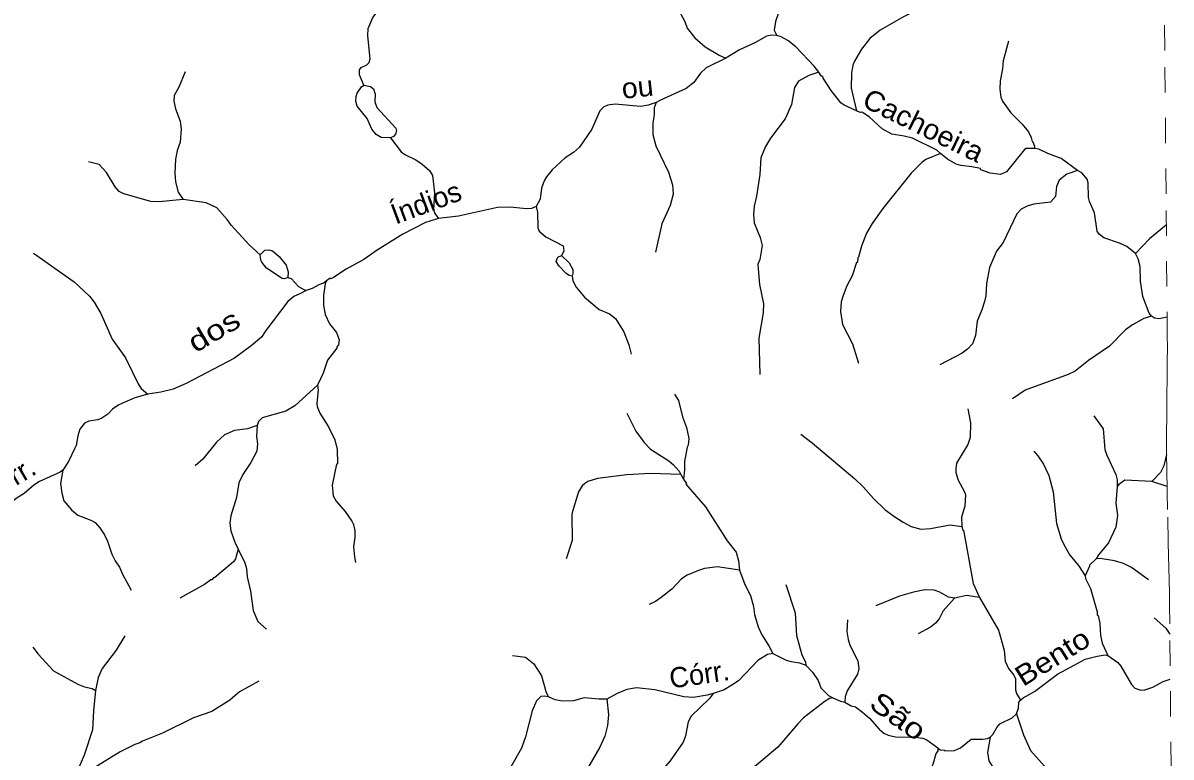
# Model space of a CAD drawing. Extents: x 346.5 to 372.4, y 7400.3 to 7428.2.
# Drawn here: x 367.755 to 372.279, y 7410.774 to 7413.666 of the extents above; entities that cross this region are included whole.
import ezdxf
from ezdxf.enums import TextEntityAlignment as Align

# ---------------------------------------------------------------- set-up
doc = ezdxf.new("R2010")
doc.units = 0
doc.header["$LTSCALE"] = 0.032
doc.linetypes.add('SHORT_DASHED', pattern=[2.7, 1.5, -1.2])
for name, color, linetype, lineweight in [('2', 7, 'Continuous', 25), ('53', 7, 'SHORT_DASHED', 13), ('7', 7, 'Continuous', 25)]:
    doc.layers.add(name, color=color, linetype=linetype, lineweight=lineweight)
doc.layers.add('61', color=7, linetype='Continuous')

msp = doc.modelspace()

# ---------------------------------------------------------------- linework, layer by layer
at = {"layer": '2'}
for points in [[(369.0978, 7413.4204), (369.1248, 7413.416), (369.136, 7413.4063), (369.1431, 7413.3855), (369.1418, 7413.355), (369.15, 7413.3327), (369.2246, 7413.2511), (369.2272, 7413.2409), (369.2234, 7413.2285), (369.2155, 7413.2191), (369.2034, 7413.2133), (369.1672, 7413.2146), (369.1474, 7413.2267), (369.1304, 7413.248), (369.1111, 7413.2891), (369.0717, 7413.3377), (369.0667, 7413.3581), (369.068, 7413.3759), (369.0721, 7413.389), (369.0889, 7413.4142)], [(368.6903, 7412.7527), (368.7081, 7412.7715), (368.7247, 7412.7719), (368.7391, 7412.7676), (368.7646, 7412.7459), (368.793, 7412.7117), (368.7999, 7412.6854), (368.7992, 7412.6633), (368.7855, 7412.6574), (368.7762, 7412.6594), (368.7145, 7412.7006), (368.6962, 7412.7231), (368.6925, 7412.7318)], [(369.8769, 7412.75), (369.9071, 7412.7209), (369.9216, 7412.6945), (369.9219, 7412.6788), (369.9193, 7412.6679), (369.9076, 7412.6709), (369.8941, 7412.6796), (369.8679, 7412.7082), (369.8567, 7412.726), (369.863, 7412.743)]]:
    msp.add_lwpolyline(points, close=True, dxfattribs=at)
at = {"layer": '53'}
msp.add_lwpolyline([(372.279, 7410.733), (372.2741, 7411.2979), (372.2732, 7411.3718), (372.2724, 7411.4211), (372.2704, 7411.5196), (372.2681, 7411.6182), (372.2651, 7411.7496), (372.2637, 7411.8153), (372.2621, 7411.9138), (372.2616, 7411.9631), (372.2614, 7412.0147), (372.2615, 7412.0491), (372.262, 7412.118), (372.2628, 7412.1868), (372.264, 7412.2786), (372.2643, 7412.3245), (372.2645, 7412.3933), (372.2643, 7412.4277), (372.2594, 7412.9926), (372.2545, 7413.5575), (372.2496, 7414.1225), (372.2447, 7414.6874), (372.2399, 7415.2523), (372.235, 7415.8172)], dxfattribs=at)
at = {"layer": '7'}
msp.add_line((372.2633, 7411.839), (372.2034, 7411.8595), dxfattribs=at)
for points in [[(369.0978, 7413.4204), (369.0818, 7413.4614), (369.081, 7413.4821), (369.0874, 7413.4908), (369.1105, 7413.5012), (369.12, 7413.51), (369.124, 7413.5251), (369.1137, 7413.616), (369.1153, 7413.6447), (369.1336, 7413.6877), (369.1559, 7413.7164), (369.1671, 7413.7538), (369.1671, 7413.7929), (369.1639, 7413.8088), (369.1487, 7413.8407), (369.1145, 7413.8885), (369.0659, 7413.9339), (369.0141, 7413.9634), (368.9439, 7414.0216), (368.8762, 7414.0551), (368.8355, 7414.0591), (368.7351, 7414.0288), (368.6977, 7414.0128)], [(370.7984, 7413.9563), (370.7753, 7413.8439), (370.7522, 7413.7634), (370.7211, 7413.6718), (370.7155, 7413.6383), (370.7255, 7413.6166)], [(370.1519, 7413.8533), (370.1553, 7413.8248), (370.1624, 7413.8056), (370.1776, 7413.7881), (370.2637, 7413.7594), (370.3274, 7413.7251), (370.3481, 7413.7012), (370.3633, 7413.6718), (370.372, 7413.6463), (370.4031, 7413.608), (370.443, 7413.5721), (370.498, 7413.5394), (370.5244, 7413.5277)], [(371.33, 7413.7559), (371.2742, 7413.7148), (371.2248, 7413.6909), (371.1324, 7413.6375), (371.0925, 7413.6048), (371.059, 7413.5634), (371.0319, 7413.5156), (371.0256, 7413.4996), (371.02, 7413.4677), (371.0184, 7413.4088), (371.0396, 7413.3201)], [(370.7255, 7413.6166), (370.7062, 7413.618), (370.6845, 7413.6144), (370.6414, 7413.5897), (370.5793, 7413.5602), (370.5244, 7413.5277)], [(370.8912, 7413.4718), (370.8726, 7413.4959), (370.8, 7413.5721), (370.7689, 7413.5968), (370.7427, 7413.6118), (370.7255, 7413.6166)], [(371.6392, 7413.5944), (371.6169, 7413.5171), (371.6153, 7413.4853), (371.6057, 7413.4375), (371.6041, 7413.4056), (371.6089, 7413.3737), (371.6153, 7413.3578), (371.6472, 7413.3123), (371.6926, 7413.2669), (371.7173, 7413.2366), (371.7285, 7413.2151), (371.7316, 7413.1992), (371.7348, 7413.1976), (371.7407, 7413.1809), (371.741, 7413.1718)], [(370.5244, 7413.5277), (370.4478, 7413.49), (370.4254, 7413.4685), (370.3992, 7413.4319), (370.3689, 7413.408), (370.2652, 7413.3601), (370.2497, 7413.3526)], [(368.3948, 7413.4733), (368.3701, 7413.4135), (368.351, 7413.3809), (368.3494, 7413.3578), (368.3558, 7413.3275), (368.3749, 7413.2789), (368.3781, 7413.2494), (368.3749, 7413.1968), (368.363, 7413.1633), (368.3566, 7413.1298), (368.3542, 7413.074), (368.3566, 7413.0406), (368.3669, 7412.9991), (368.3867, 7412.9701)], [(370.8912, 7413.4718), (370.8518, 7413.459), (370.8112, 7413.4366), (370.796, 7413.4112), (370.7833, 7413.345), (370.7586, 7413.2884), (370.7004, 7413.2127), (370.6805, 7413.1792), (370.6629, 7413.1346), (370.659, 7413.0693), (370.6462, 7412.9832), (370.6366, 7412.9449), (370.6335, 7412.9115), (370.6358, 7412.878), (370.6605, 7412.8206), (370.6685, 7412.7887), (370.659, 7412.7337), (370.651, 7412.7154), (370.6518, 7412.6979), (370.6574, 7412.6357), (370.6733, 7412.5592), (370.6725, 7412.5242), (370.6542, 7412.4237), (370.659, 7412.2811)], [(371.0396, 7413.3201), (370.9905, 7413.3426), (370.9785, 7413.3514), (370.9395, 7413.4), (370.9084, 7413.4486), (370.9084, 7413.4526), (370.9004, 7413.4574), (370.8912, 7413.4718)], [(370.2497, 7413.3526), (370.2191, 7413.3418), (370.1888, 7413.337), (370.0884, 7413.3466), (370.0597, 7413.3426), (370.0437, 7413.3362), (370.0286, 7413.3195), (369.9967, 7413.2478), (369.9481, 7413.1768), (369.9242, 7413.1561), (369.8915, 7413.1346), (369.8405, 7413.0868), (369.8182, 7413.0597), (369.8086, 7413.0438), (369.7983, 7413.0151), (369.7927, 7412.972), (369.7778, 7412.9423)], [(370.2497, 7413.3526), (370.2418, 7413.3318), (370.2421, 7413.3052), (370.2366, 7413.2717), (370.2366, 7413.2271), (370.2485, 7413.1824), (370.2987, 7413.0788), (370.3147, 7413.0278), (370.3179, 7412.9912), (370.3059, 7412.9465), (370.2732, 7412.8748), (370.2477, 7412.7624)], [(371.3705, 7413.1519), (371.3567, 7413.1643), (371.2599, 7413.2127), (371.228, 7413.2207), (371.1786, 7413.2278), (371.1403, 7413.2486), (371.0909, 7413.2948), (371.0734, 7413.3067), (371.0606, 7413.3147), (371.0547, 7413.3139), (371.0396, 7413.3201)], [(369.2034, 7413.2133), (369.246, 7413.1585), (369.2595, 7413.1481), (369.3034, 7413.1266), (369.3288, 7413.1099), (369.3567, 7413.0852), (369.3695, 7413.0653), (369.3768, 7412.9967), (369.3723, 7412.9316), (369.3778, 7412.9158), (369.3923, 7412.8958)], [(371.3705, 7413.1519), (371.3125, 7413.1282), (371.2965, 7413.1163), (371.2551, 7413.0748), (371.1435, 7412.9354), (371.1013, 7412.8764), (371.0789, 7412.8382), (371.0598, 7412.7871), (371.0479, 7412.7433), (371.0447, 7412.7409), (371.0431, 7412.7242), (371.0399, 7412.7218), (371.0232, 7412.6692), (371.0016, 7412.6309), (370.9865, 7412.5927), (370.9793, 7412.5672), (370.9769, 7412.5289), (370.9841, 7412.4779), (371.024, 7412.4014), (371.0479, 7412.3257)], [(371.741, 7413.1718), (371.7077, 7413.1721), (371.7022, 7413.1681), (371.6312, 7413.0796), (371.6073, 7413.0692), (371.5659, 7413.0748), (371.5292, 7413.0868), (371.5276, 7413.0924), (371.4942, 7413.0987), (371.4511, 7413.1043), (371.4328, 7413.1099), (371.3985, 7413.129), (371.3705, 7413.1519)], [(371.9106, 7413.0852), (371.8464, 7413.1322), (371.7938, 7413.1513), (371.7575, 7413.1684), (371.741, 7413.1718)], [(368.3867, 7412.9701), (368.292, 7412.9609), (368.2586, 7412.9633), (368.1534, 7412.9927), (368.1342, 7413.0023), (368.1191, 7413.0199), (368.0848, 7413.0772), (368.0553, 7413.1083), (368.0139, 7413.1187)], [(371.9106, 7413.0852), (371.8687, 7413.07), (371.8376, 7413.047), (371.8281, 7413.0214), (371.8241, 7412.9824), (371.8034, 7412.9601), (371.738, 7412.9521), (371.7125, 7412.9449), (371.6886, 7412.9322), (371.6719, 7412.9146), (371.6169, 7412.8015), (371.5914, 7412.7664), (371.5635, 7412.7027), (371.5515, 7412.6389), (371.5491, 7412.5911), (371.5444, 7412.5688), (371.534, 7412.5353), (371.5149, 7412.4907), (371.5085, 7412.4349), (371.4973, 7412.4014), (371.4774, 7412.3807), (371.4559, 7412.3647), (371.3674, 7412.3185)], [(372.1391, 7412.7578), (372.1046, 7412.7855), (372.0759, 7412.7991), (372.0146, 7412.8198), (371.9962, 7412.8334), (371.9875, 7412.8461), (371.9779, 7412.9178), (371.9572, 7412.9625), (371.9532, 7412.9784), (371.9524, 7413.0358), (371.9484, 7413.0501), (371.9277, 7413.0756), (371.9106, 7413.0852)], [(368.6903, 7412.7527), (368.6483, 7412.7903), (368.5757, 7412.87), (368.5598, 7412.8923), (368.5192, 7412.9378), (368.4769, 7412.9577), (368.3867, 7412.9701)], [(369.7778, 7412.9423), (369.7592, 7412.9346), (369.7393, 7412.9338), (369.6755, 7412.9401), (369.6245, 7412.9385), (369.4715, 7412.9043), (369.3923, 7412.8958)], [(369.7778, 7412.9423), (369.7823, 7412.921), (369.7839, 7412.8589), (369.7887, 7412.8461), (369.815, 7412.823), (369.8843, 7412.7879), (369.8859, 7412.7672), (369.8769, 7412.75)], [(369.3923, 7412.8958), (369.3416, 7412.8796), (369.2516, 7412.8334), (369.1511, 7412.7704), (369.0985, 7412.7337), (369.0292, 7412.6955), (368.979, 7412.6636), (368.9678, 7412.658), (368.9659, 7412.6601), (368.9508, 7412.6504)], [(372.2605, 7412.8709), (372.1947, 7412.815), (372.1391, 7412.7578)], [(367.7971, 7412.7593), (367.9573, 7412.6461), (368.0171, 7412.5895), (368.0354, 7412.5656), (368.0625, 7412.521), (368.1063, 7412.4205), (368.1589, 7412.3472), (368.2107, 7412.242), (368.2211, 7412.2261), (368.2468, 7412.2031)], [(372.2025, 7412.511), (372.1922, 7412.5221), (372.1684, 7412.5879), (372.1588, 7412.6485), (372.1572, 7412.7059), (372.149, 7412.7369), (372.1391, 7412.7578)], [(368.7992, 7412.6633), (368.8115, 7412.6591), (368.8411, 7412.6277), (368.8618, 7412.6158), (368.8715, 7412.6119)], [(368.9508, 7412.6504), (368.9398, 7412.6415), (368.9208, 7412.6349), (368.8953, 7412.6198), (368.8715, 7412.6119)], [(368.9508, 7412.6504), (368.9455, 7412.6381), (368.9391, 7412.5927), (368.9391, 7412.5544), (368.9463, 7412.5178), (368.963, 7412.4803), (368.9901, 7412.4461), (369.0013, 7412.4182), (368.9981, 7412.3982), (368.9917, 7412.3895), (368.9917, 7412.3847), (368.9551, 7412.3377), (368.9376, 7412.2867), (368.9159, 7412.2383)], [(369.9193, 7412.6679), (369.9216, 7412.6494), (369.9353, 7412.6246), (369.968, 7412.5863), (370.0262, 7412.5369), (370.066, 7412.5194), (370.0907, 7412.501), (370.1234, 7412.4492), (370.1425, 7412.3982), (370.1521, 7412.3608)], [(368.8715, 7412.6119), (368.8483, 7412.5998), (368.8228, 7412.5887), (368.7989, 7412.5688), (368.712, 7412.454), (368.6953, 7412.4285), (368.6546, 7412.3942), (368.5893, 7412.3456), (368.3988, 7412.246), (368.3478, 7412.2229), (368.2984, 7412.2109), (368.2468, 7412.2031)], [(372.2025, 7412.511), (372.1716, 7412.5018), (372.1269, 7412.4771), (372.0998, 7412.4564), (372.0361, 7412.3926), (371.9532, 7412.3361), (371.9014, 7412.2946), (371.8735, 7412.2811), (371.7046, 7412.2197), (371.6543, 7412.1854)], [(372.2636, 7412.5075), (372.2307, 7412.5), (372.2135, 7412.5035), (372.2025, 7412.511)], [(368.9159, 7412.2383), (368.8268, 7412.1575), (368.7909, 7412.1368), (368.6985, 7412.1097), (368.6839, 7412.096), (368.6777, 7412.0802)], [(368.9159, 7412.2383), (368.9186, 7412.2204), (368.9136, 7412.1671), (368.9152, 7412.1544), (368.9256, 7412.1289), (368.9591, 7412.0747), (368.9838, 7412.0237), (368.9933, 7411.9854), (368.9941, 7411.9288), (368.9909, 7411.9272), (368.9742, 7411.8452), (368.9774, 7411.8029), (368.9894, 7411.7822), (369.0244, 7411.7416), (369.0507, 7411.7033), (369.0571, 7411.6905), (369.0635, 7411.665), (369.0627, 7411.6395), (369.0571, 7411.6013), (369.0611, 7411.563), (369.0651, 7411.5399)], [(368.2468, 7412.2031), (368.1964, 7412.1886), (368.1326, 7412.1615), (368.1079, 7412.1448), (368.0896, 7412.1249), (368.0657, 7412.1089), (368.0506, 7412.1026), (368.0147, 7412.097), (367.998, 7412.089), (367.9796, 7412.0651), (367.9709, 7412.0396), (367.9645, 7412.0014), (367.9589, 7411.9886), (367.9342, 7411.9376), (367.9123, 7411.9046)], [(370.3219, 7412.203), (370.3386, 7412.1783), (370.3545, 7412.1145), (370.3697, 7412.0715), (370.3792, 7412.0285), (370.3768, 7412.0021), (370.3728, 7411.9942), (370.3625, 7411.9376), (370.3625, 7411.9057), (370.358, 7411.8682)], [(371.4782, 7412.1456), (371.4894, 7412.0906), (371.487, 7412.0332), (371.4782, 7412.0045), (371.4336, 7411.932), (371.4304, 7411.9089), (371.4304, 7411.8954), (371.44, 7411.8643), (371.4639, 7411.8212), (371.4686, 7411.8069), (371.4671, 7411.7623), (371.4535, 7411.7192), (371.4545, 7411.6818)], [(370.1346, 7412.1281), (370.1696, 7412.0571), (370.2031, 7412.0125), (370.2286, 7411.987), (370.3003, 7411.9408), (370.3179, 7411.9264), (370.3415, 7411.8998), (370.3477, 7411.8867), (370.358, 7411.8682)], [(371.9747, 7412.1185), (372.0114, 7412.0675), (372.0185, 7411.9854), (372.0257, 7411.9631), (372.0616, 7411.8866), (372.0671, 7411.8659), (372.0673, 7411.8396)], [(368.6777, 7412.0802), (368.6395, 7412.0667), (368.5885, 7412.0603), (368.5494, 7412.0436), (368.5184, 7412.0141), (368.4642, 7411.9472), (368.4339, 7411.9209)], [(368.6777, 7412.0802), (368.6754, 7412.0364), (368.6801, 7412.0077), (368.6762, 7411.979), (368.6538, 7411.9344), (368.6212, 7411.8866), (368.606, 7411.8547), (368.5965, 7411.7957), (368.5741, 7411.724), (368.571, 7411.6953), (368.5749, 7411.665), (368.5901, 7411.6204), (368.6039, 7411.5927)], [(370.8207, 7412.0452), (370.8646, 7412.0117), (371.0335, 7411.8699), (371.0662, 7411.8388), (371.106, 7411.7918), (371.1515, 7411.7495), (371.1865, 7411.7224), (371.224, 7411.6985), (371.2551, 7411.6818), (371.2933, 7411.6714), (371.3316, 7411.6738), (371.4081, 7411.6889), (371.4545, 7411.6818)], [(371.7388, 7411.979), (371.7548, 7411.9607), (371.7763, 7411.928), (371.797, 7411.8834), (371.8145, 7411.8181), (371.8281, 7411.6937), (371.8464, 7411.6332), (371.856, 7411.6109), (371.8807, 7411.5694), (371.9141, 7411.528), (371.9411, 7411.4876)], [(372.2616, 7411.9661), (372.2505, 7411.9209), (372.2369, 7411.8946), (372.2034, 7411.8595)], [(367.9123, 7411.9046), (367.9023, 7411.8962), (367.821, 7411.8587), (367.7979, 7411.8451), (367.7597, 7411.8125), (367.7286, 7411.7925), (367.6848, 7411.7567), (367.6513, 7411.7399)], [(367.9123, 7411.9046), (367.9039, 7411.8515), (367.9079, 7411.8133), (367.9167, 7411.783), (367.9461, 7411.7479), (367.9716, 7411.7272), (368.0227, 7411.7065), (368.0394, 7411.6977), (368.0585, 7411.6762), (368.0768, 7411.6491), (368.0888, 7411.6236), (368.1055, 7411.5726), (368.1183, 7411.5471), (368.1358, 7411.5216), (368.147, 7411.4945), (368.1813, 7411.4315)], [(370.3477, 7411.8867), (370.2286, 7411.8914), (370.1346, 7411.8858), (370.0198, 7411.8714), (369.9816, 7411.8587), (369.9688, 7411.8515), (369.9592, 7411.842), (369.9449, 7411.8181), (369.9202, 7411.7416), (369.9178, 7411.7288), (369.9194, 7411.6268), (369.8955, 7411.5543)], [(370.358, 7411.8682), (370.3697, 7411.8516), (370.3673, 7411.8491), (370.4446, 7411.7591), (370.5298, 7411.6252), (370.5649, 7411.5806), (370.5753, 7411.5471), (370.5787, 7411.5103)], [(372.0673, 7411.8396), (372.0616, 7411.7734), (372.0687, 7411.7256), (372.0616, 7411.6794), (372.0321, 7411.618), (371.9928, 7411.5702), (371.9838, 7411.5543)], [(372.2034, 7411.8595), (372.0974, 7411.8643), (372.0714, 7411.8467), (372.0673, 7411.8396)], [(371.4545, 7411.6818), (371.4586, 7411.6673), (371.4615, 7411.6674), (371.4989, 7411.4578), (371.5242, 7411.4021)], [(368.6039, 7411.5927), (368.5933, 7411.5543), (368.5845, 7411.5431), (368.5112, 7411.4809), (368.5064, 7411.4801), (368.4992, 7411.4714), (368.4953, 7411.4714), (368.4713, 7411.4538), (368.3741, 7411.3997)], [(368.6039, 7411.5927), (368.6299, 7411.5391), (368.6363, 7411.5168), (368.6387, 7411.4833), (368.6522, 7411.4276), (368.6618, 7411.3511), (368.6809, 7411.3072), (368.7152, 7411.2769)], [(371.9838, 7411.5543), (371.9572, 7411.5296), (371.9583, 7411.5262), (371.9411, 7411.4876)], [(372.1907, 7411.4714), (372.1238, 7411.52), (372.0919, 7411.5367), (372.0568, 7411.5471), (372.0004, 7411.556), (371.9838, 7411.5543)], [(370.5787, 7411.5103), (370.4916, 7411.5232), (370.4406, 7411.5168), (370.4167, 7411.5088), (370.3721, 7411.4897), (370.3497, 7411.4754), (370.3123, 7411.4355), (370.2701, 7411.402), (370.2477, 7411.3861), (370.223, 7411.375)], [(370.5787, 7411.5103), (370.6, 7411.4531), (370.6223, 7411.41), (370.6334, 7411.367), (370.6374, 7411.3351), (370.6518, 7411.2873), (370.6661, 7411.2554), (370.6945, 7411.2124), (370.7104, 7411.1814)], [(371.9411, 7411.4876), (371.9425, 7411.4766), (371.9612, 7411.4371), (371.9883, 7411.3455), (371.9883, 7411.3343), (371.9914, 7411.3311), (371.9978, 7411.3), (372.001, 7411.2522), (372.0074, 7411.2219), (372.0294, 7411.174)], [(370.761, 7411.4539), (370.7976, 7411.3423), (370.8032, 7411.2522), (370.8247, 7411.1757), (370.8391, 7411.1494), (370.8397, 7411.136)], [(371.4254, 7411.3993), (371.4017, 7411.4036), (371.3682, 7411.4228), (371.3459, 7411.4307), (371.3093, 7411.4323), (371.2646, 7411.4236), (371.2089, 7411.4076), (371.1156, 7411.3694)], [(371.4254, 7411.3993), (371.381, 7411.3495), (371.365, 7411.3184), (371.3507, 7411.3008), (371.331, 7411.285), (371.283, 7411.2594)], [(371.5242, 7411.4021), (371.475, 7411.41), (371.4254, 7411.3993)], [(371.5242, 7411.4021), (371.5993, 7411.273), (371.6217, 7411.1948), (371.6248, 7411.1518), (371.6384, 7411.1231), (371.6599, 7411.096), (371.6663, 7411.0817), (371.6655, 7411.0386), (371.6695, 7411.0243), (371.6859, 7410.9971)], [(371.0048, 7411.3136), (371.0016, 7411.2682), (371.0072, 7411.2363), (371.0128, 7411.214), (371.0455, 7411.1526), (371.0487, 7411.1231), (371.0431, 7411.1008), (371.0024, 7411.0339), (370.9945, 7411.0107), (370.9938, 7410.9897)], [(372.2122, 7411.3216), (372.2584, 7411.281), (372.2689, 7411.2657), (372.2744, 7411.2581)], [(368.1574, 7411.2506), (368.1231, 7411.1948), (368.0673, 7411.1231), (368.0513, 7411.0865), (368.0406, 7411.036)], [(367.7939, 7411.2068), (367.8154, 7411.1789), (367.876, 7411.1127), (367.9717, 7411.0609), (367.9972, 7411.0506), (368.0282, 7411.0434), (368.0406, 7411.036)], [(369.6843, 7411.1741), (369.7361, 7411.1669), (369.7688, 7411.1407), (369.799, 7411.0936), (369.8173, 7411.0276), (369.826, 7411.011)], [(370.7104, 7411.1814), (370.689, 7411.177), (370.651, 7411.1542), (370.5745, 7411.0745), (370.5482, 7411.0562), (370.5187, 7411.0378), (370.4743, 7411.0245)], [(370.7104, 7411.1814), (370.7626, 7411.155), (370.7817, 7411.1502), (370.8156, 7411.145), (370.8397, 7411.136)], [(371.6859, 7410.9971), (371.6963, 7411.0075), (371.7412, 7411.0315), (371.8321, 7411.1008), (371.8974, 7411.1359), (371.9413, 7411.159), (371.9883, 7411.1709), (372.0194, 7411.1757), (372.0294, 7411.174)], [(372.0294, 7411.174), (372.0696, 7411.1462), (372.0815, 7411.1311), (372.1237, 7411.0594), (372.1366, 7411.0453), (372.1596, 7411.0366), (372.1761, 7411.0389), (372.2074, 7411.0495), (372.2475, 7411.0711), (372.276, 7411.0798)], [(370.8397, 7411.136), (370.8662, 7411.108), (370.8885, 7411.0753), (370.8996, 7411.0466), (370.9298, 7411.0157), (370.9463, 7411.0074)], [(368.6849, 7411.0721), (368.6092, 7411.0307), (368.5702, 7410.9972), (368.4992, 7410.9526), (368.4275, 7410.9279), (368.3048, 7410.8681), (368.2266, 7410.8362), (368.2155, 7410.829), (368.1964, 7410.8235), (368.139, 7410.794), (368.0322, 7410.7286), (367.965, 7410.6632)], [(368.0406, 7411.036), (368.033, 7410.9558), (368.0298, 7410.8809), (367.9964, 7410.7804), (367.9717, 7410.7231), (367.9643, 7410.6784), (367.965, 7410.6632)], [(369.826, 7411.011), (369.8088, 7411.0138), (369.7957, 7411.0117), (369.7783, 7410.9956), (369.7616, 7410.9558), (369.7353, 7410.8538), (369.7194, 7410.8091), (369.6819, 7410.7422), (369.6484, 7410.6848), (369.603, 7410.6179), (369.5711, 7410.5804), (369.5393, 7410.5246)], [(370.0553, 7411.0022), (370.0246, 7411.0012), (369.9672, 7411.0068), (369.9242, 7410.9956), (369.8811, 7410.994), (369.8525, 7410.9988), (369.826, 7411.011)], [(370.4743, 7411.0245), (370.4509, 7411.017), (370.3976, 7411.0083), (370.3593, 7411.0107), (370.2446, 7411.0378), (370.1728, 7411.0458), (370.1346, 7411.0394), (370.0963, 7411.0243), (370.0553, 7411.0022)], [(370.4743, 7411.0245), (370.4602, 7411.0049), (370.388, 7410.9342), (370.376, 7410.9127), (370.3665, 7410.8569), (370.3569, 7410.8322), (370.3051, 7410.7589), (370.2541, 7410.6991), (370.2079, 7410.6521), (370.1362, 7410.5931), (370.0915, 7410.5302), (370.0684, 7410.5071)], [(370.9463, 7411.0074), (370.9329, 7411.0046), (370.9156, 7410.9932), (370.8311, 7410.9279), (370.808, 7410.9048), (370.7299, 7410.8131), (370.6454, 7410.7422), (370.4996, 7410.637), (370.4629, 7410.6162), (370.388, 7410.5836), (370.3442, 7410.5525), (370.274, 7410.4768), (370.2597, 7410.4521), (370.2453, 7410.4051)], [(370.9463, 7411.0074), (370.9762, 7410.994), (370.9938, 7410.9897)], [(370.0553, 7411.0022), (370.062, 7410.9414), (370.0581, 7410.8984), (370.0477, 7410.8554), (370.0286, 7410.8123), (369.9847, 7410.7374), (369.9242, 7410.6513), (369.8453, 7410.5629), (369.8007, 7410.4991)], [(370.9938, 7410.9897), (371.0186, 7410.9759), (371.0351, 7410.9709), (371.0638, 7410.951), (371.0909, 7410.9271), (371.1284, 7410.8832), (371.1475, 7410.8673), (371.1642, 7410.8593), (371.1929, 7410.8529), (371.271, 7410.8521), (371.3013, 7410.8482), (371.3172, 7410.8418), (371.3595, 7410.8101)], [(371.6698, 7410.9434), (371.6777, 7410.9668), (371.6797, 7410.9902), (371.6859, 7410.9971)], [(371.5658, 7410.8516), (371.5768, 7410.8626), (371.5922, 7410.8904), (371.6041, 7410.9039), (371.6536, 7410.9279), (371.6698, 7410.9434)], [(371.6698, 7410.9434), (371.6982, 7410.8617), (371.7253, 7410.7996), (371.7803, 7410.7382)], [(371.3595, 7410.8101), (371.3691, 7410.8019), (371.3863, 7410.8005), (371.3866, 7410.798), (371.4256, 7410.7995), (371.4495, 7410.8099), (371.491, 7410.8442), (371.5372, 7410.8442), (371.5555, 7410.8461), (371.5658, 7410.8516)], [(371.5658, 7410.8516), (371.5555, 7410.7916), (371.5611, 7410.7581), (371.644, 7410.6242), (371.6575, 7410.5924), (371.6663, 7410.5445), (371.6759, 7410.527), (371.679, 7410.5119), (371.6822, 7410.5103), (371.6918, 7410.4625)], [(371.3595, 7410.8101), (371.3595, 7410.7983), (371.3523, 7410.7868), (371.3403, 7410.7438), (371.3258, 7410.7156)]]:
    msp.add_lwpolyline(points, dxfattribs=at)

# ---------------------------------------------------------------- texts
at = {"layer": '61'}
for s, rotation, width, p in [('ou', 6.084, 1.05, (370.1809, 7413.3738)), ('Cachoeira', 333.87, 1.05, (371.2863, 7413.2268)), ('dos', 30.69, 1.25, (368.5278, 7412.419)), ('Bento', 31.879, 1.15, (371.8326, 7411.134)), ('São', 324.162, 1.25, (371.1805, 7410.9023))]:
    msp.add_text(s, height=0.08, rotation=rotation, dxfattribs=dict(at, width=width)).set_placement(p, align=Align.CENTER)
for s, rotation, p in [('Índios', 20.448, (369.3575, 7412.9211)), ('Córr.', 30.534, (367.7124, 7411.832)), ('Córr.', 8.321, (370.426, 7411.0604))]:
    msp.add_text(s, height=0.08, rotation=rotation, dxfattribs=at).set_placement(p, align=Align.CENTER)

doc.saveas('drawing.dxf')
